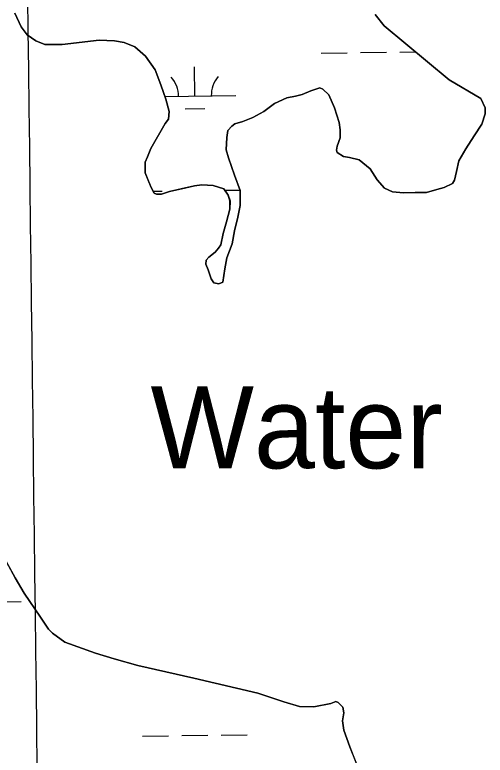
# Model space of a CAD drawing. Extents: x 3694830 to 3732949, y 415201 to 440970.
# Drawn here: x 3725345 to 3725919, y 433208 to 434112 of the extents above; entities that cross this region are included whole.
import ezdxf

# ---------------------------------------------------------------- set-up
doc = ezdxf.new("R2010")
doc.units = 0
for name, color, linetype in [('V-GRID-MAJR', 7, 'Continuous'), ('V-RIVR-IDEN', 7, 'Continuous'), ('V-TOPO-SHOR', 7, 'Continuous'), ('V-WETL-SWMP', 7, 'Continuous')]:
    doc.layers.add(name, color=color, linetype=linetype)

msp = doc.modelspace()

# ---------------------------------------------------------------- linework, layer by layer
at = {"layer": 'V-GRID-MAJR'}
msp.add_spline([(3725521.948, 420931.967), (3725447.9250000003, 426990.407), (3725373.878, 433050.776), (3725299.8310000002, 439111.152), (3725299.808, 439113.075)], degree=3, dxfattribs=at)
at = {"layer": 'V-TOPO-SHOR'}
for points in [[(3725344.7120000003, 434114.145), (3725352.261, 434097.532), (3725359.833, 434087.82800000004), (3725370.1750000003, 434080.189), (3725381.222, 434076.005), (3725402.648, 434075.934), (3725447.598, 434081.31200000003), (3725466.259, 434080.558), (3725478.002, 434078.444), (3725491.1180000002, 434072.87), (3725504.214, 434061.766), (3725515.909, 434045.13800000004), (3725522.757, 434026.45), (3725528.9220000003, 434009.148), (3725533.018, 433993.928), (3725532.2970000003, 433984.806), (3725528.131, 433979.288), (3725510.7460000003, 433948.933), (3725506.5640000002, 433938.57800000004), (3725503.778, 433932.367), (3725503.733, 433919.233), (3725507.162, 433910.92600000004), (3725511.278, 433901.235), (3725514.71, 433894.313), (3725517.469, 433892.92), (3725523.691, 433892.9), (3725533.38, 433896.324), (3725547.909, 433899.73), (3725563.8170000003, 433903.134)], [(3725563.8170000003, 433903.134), (3725572.808, 433904.485), (3725586.63, 433903.748), (3725599.75, 433899.556), (3725601.816, 433896.783), (3725605.255, 433891.933), (3725607.305, 433885.015), (3725607.27, 433874.646), (3725603.071, 433859.452), (3725598.875, 433844.95), (3725596.063, 433831.134), (3725593.284, 433826.99700000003), (3725589.12, 433822.172), (3725581.4960000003, 433815.977), (3725578.028, 433812.532), (3725578.012, 433807.693), (3725580.754, 433800.772), (3725584.1720000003, 433789.701), (3725587.613, 433784.849), (3725593.829, 433783.446), (3725598.674, 433785.505), (3725600.804, 433802.087), (3725603.614, 433815.211), (3725609.893, 433832.471), (3725612.711, 433848.36), (3725616.916, 433864.934), (3725619.73, 433879.442), (3725619.789, 433897.414), (3725612.941, 433916.102), (3725605.4080000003, 433937.554), (3725602.676, 433947.241), (3725603.418, 433962.446), (3725604.829, 433970.73600000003), (3725609.686, 433976.249), (3725613.1520000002, 433979.004), (3725622.839, 433981.73600000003), (3725635.2970000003, 433986.532), (3725648.455, 433994.091), (3725661.622, 434003.72500000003), (3725676.853, 434010.586), (3725687.228, 434012.624), (3725695.528, 434014.67), (3725705.914, 434019.474), (3725710.757, 434020.84), (3725716.985, 434022.892), (3725720.436, 434021.5), (3725728.018, 434014.561), (3725734.877, 433998.64), (3725740.347, 433980.648), (3725741.698, 433971.658), (3725741.666, 433961.981), (3725738.174, 433951.624), (3725737.467, 433946.787), (3725738.147, 433944.02), (3725745.735, 433939.156), (3725753.335, 433937.749), (3725765.076, 433934.943), (3725778.173, 433923.83900000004), (3725787.115, 433910.674), (3725796.0670000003, 433900.277), (3725805.7290000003, 433896.097), (3725818.859, 433894.669), (3725833.375, 433895.31200000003), (3725847.201, 433895.265), (3725859.653, 433898.679), (3725868.65, 433901.41500000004), (3725879.035, 433906.218), (3725881.122, 433910.359), (3725883.9220000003, 433920.718), (3725886.7320000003, 433933.841), (3725895.075, 433948.331), (3725905.498, 433964.195), (3725914.531, 433978.678), (3725918.721, 433991.107), (3725918.7460000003, 433998.712), (3725913.253, 434009.789), (3725874.622, 434032.731), (3725795.352, 434098.666), (3725784.338, 434112.527)], [(3725376.1, 433376.484), (3725356.1520000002, 433405.58400000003), (3725345.154, 433424.28500000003), (3725334.849, 433442.983), (3725324.543, 433461.681), (3725308.039, 433486.62200000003), (3725294.276, 433505.332), (3725283.278, 433524.032), (3725271.603, 433546.192), (3725265.4420000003, 433564.183), (3725262.024, 433575.947), (3725256.558, 433594.629), (3725252.491, 433618.14400000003), (3725247.055, 433646.505), (3725245.018, 433656.88), (3725234.802, 433702.536), (3725231.411, 433721.902), (3725226.614, 433734.362), (3725216.294, 433748.911), (3725208.0330000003, 433758.616), (3725195.63, 433770.411), (3725183.219, 433780.129), (3725176.9814318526, 433785.4441599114)], [(3725761.9, 433196.707), (3725753.6750000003, 433218.164), (3725746.1410000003, 433238.234), (3725744.7970000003, 433249.99), (3725746.2120000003, 433259.662), (3725744.852, 433266.58), (3725739.341, 433272.128), (3725736.583, 433273.51900000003), (3725730.3510000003, 433270.777), (3725709.6, 433266.697), (3725692.321, 433267.449), (3725672.986, 433273.044), (3725641.224, 433283.51900000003), (3725563.174, 433301.755), (3725494.794, 433317.191), (3725465.79, 433325.583), (3725443.004, 433332.57300000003), (3725405.72, 433345.832), (3725390.5500000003, 433356.942), (3725385.727, 433361.798), (3725376.1, 433376.484)]]:
    msp.add_lwpolyline(points, dxfattribs=at)
at = {"layer": 'V-WETL-SWMP'}
for p, q in [((3725352.260554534, 434097.530929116), (3725344.712555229, 434114.14592922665)), ((3725784.3374929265, 434112.52791931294), (3725795.350491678, 434098.66591911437)), ((3725359.8315536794, 434087.8279289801), (3725352.260554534, 434097.530929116)), ((3725795.350491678, 434098.66591911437), (3725874.6214819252, 434032.73091756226)), ((3725370.174552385, 434080.18992877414), (3725359.8315536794, 434087.8279289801)), ((3725381.220550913, 434076.00492854), (3725370.174552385, 434080.18992877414)), ((3725447.597541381, 434081.3109270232), (3725402.6485478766, 434075.93292805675)), ((3725466.2585387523, 434080.556926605), (3725447.597541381, 434081.3109270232)), ((3725478.002537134, 434078.44392634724), (3725466.2585387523, 434080.55692660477)), ((3725491.1175354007, 434072.86992607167), (3725478.002537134, 434078.44392634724)), ((3725402.6485478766, 434075.93292805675), (3725381.220550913, 434076.00492853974)), ((3725504.213533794, 434061.76592581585), (3725491.1175354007, 434072.86992607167)), ((3725515.908532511, 434045.13692561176), (3725504.213533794, 434061.76592581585)), ((3725718.4675797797, 434065.4001675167), (3725750.4653015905, 434065.7818128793)), ((3725766.464162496, 434065.97263556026), (3725798.461884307, 434066.3542809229)), ((3725814.460745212, 434066.5451036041), (3725833.692277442, 434066.77448321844)), ((3725522.7575319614, 434026.44992552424), (3725515.908532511, 434045.13692561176)), ((3725564.4917570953, 434012.81804774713), (3725564.0624052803, 434048.8154872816)), ((3725874.6214819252, 434032.73091756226), (3725913.2534769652, 434009.7899167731)), ((3725528.920531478, 434009.1479254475), (3725522.7575319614, 434026.44992552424)), ((3725695.5285077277, 434014.6699216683), (3725687.2275089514, 434012.62392186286)), ((3725705.913506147, 434019.4739214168), (3725695.5285077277, 434014.6699216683)), ((3725710.7575054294, 434020.83992130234), (3725705.913506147, 434019.4739214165)), ((3725716.9855045, 434022.8929211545), (3725710.7575054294, 434020.83992130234)), ((3725720.436504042, 434021.4989210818), (3725716.9855045, 434022.89292115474)), ((3725728.016503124, 434014.5609209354), (3725720.436504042, 434021.4989210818)), ((3725734.87550251, 433998.6389208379), (3725728.016503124, 434014.5609209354)), ((3725527.7692441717, 434012.3800485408), (3725614.488197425, 434013.4143686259)), ((3725533.0175312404, 433993.9269254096), (3725528.920531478, 434009.1479254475)), ((3725676.8515104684, 434010.58592210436), (3725661.621512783, 434003.7249224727)), ((3725687.2275089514, 434012.62392186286), (3725676.8515104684, 434010.58592210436)), ((3725913.2534769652, 434009.7899167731), (3725918.7464764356, 433998.71091668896)), ((3725552.676648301, 433997.2450282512), (3725576.6749396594, 433997.5312622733)), ((3725661.621512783, 434003.7249224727), (3725648.4555148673, 433994.09092280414)), ((3725740.3455021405, 433980.647920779), (3725734.87550251, 433998.6389208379)), ((3725918.7464764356, 433998.71091668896), (3725918.720476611, 433991.10791671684)), ((3725532.2955315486, 433984.80492545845), (3725533.0175312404, 433993.9269254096)), ((3725648.4555148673, 433994.09092280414), (3725635.296516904, 433986.53192312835)), ((3725918.720476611, 433991.10791671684), (3725914.531477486, 433978.67891685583)), ((3725510.7455354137, 433948.93292607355), (3725528.1295322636, 433979.2889255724)), ((3725528.1295322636, 433979.2889255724), (3725532.2955315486, 433984.80492545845)), ((3725613.1505202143, 433979.0029236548), (3725609.6855207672, 433976.24992374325)), ((3725622.837518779, 433981.73492342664), (3725613.1505202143, 433979.00292365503)), ((3725635.296516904, 433986.53192312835), (3725622.837518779, 433981.73492342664)), ((3725741.6975021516, 433971.6579207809), (3725740.3455021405, 433980.647920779)), ((3725914.531477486, 433978.67891685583), (3725905.4964790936, 433964.19391711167)), ((3725604.828521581, 433970.7359238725), (3725603.417521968, 433962.4459239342)), ((3725609.6855207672, 433976.24992374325), (3725604.828521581, 433970.7359238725)), ((3725741.664502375, 433961.97992081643), (3725741.6975021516, 433971.6579207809)), ((3725603.417521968, 433962.4459239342), (3725602.6755224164, 433947.2409240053)), ((3725738.173503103, 433951.6239209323), (3725741.664502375, 433961.97992081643)), ((3725905.4964790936, 433964.19391711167), (3725895.0744809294, 433948.3299174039)), ((3725737.4665033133, 433946.7869209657), (3725738.173503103, 433951.6239209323)), ((3725506.5635362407, 433938.57892620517), (3725510.7455354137, 433948.93292607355)), ((3725602.6755224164, 433947.2409240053), (3725605.407522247, 433937.5549239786)), ((3725738.1475032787, 433944.0199209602), (3725737.4665033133, 433946.7869209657)), ((3725745.735502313, 433939.1559208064), (3725738.1475032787, 433944.0199209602)), ((3725895.0744809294, 433948.3299174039), (3725886.730482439, 433933.84191764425)), ((3725503.7775367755, 433932.36692629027), (3725506.5635362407, 433938.57892620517)), ((3725605.407522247, 433937.5549239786), (3725612.9395216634, 433916.1009238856)), ((3725753.3345012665, 433937.74792064), (3725745.735502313, 433939.1559208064)), ((3725765.0754996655, 433934.9429203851), (3725753.3345012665, 433937.74792064)), ((3725778.1724980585, 433923.8389201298), (3725765.0754996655, 433934.9429203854)), ((3725886.730482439, 433933.84191764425), (3725883.921483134, 433920.71791775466)), ((3725503.733537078, 433919.23292633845), (3725503.7775367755, 433932.36692629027)), ((3725787.1134970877, 433910.67491997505), (3725778.1724980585, 433923.8389201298)), ((3725511.2765364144, 433901.2359262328), (3725503.733537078, 433919.23292633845)), ((3725612.9395216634, 433916.1009238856), (3725619.788521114, 433897.41392379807)), ((3725883.921483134, 433920.71791775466), (3725881.1214837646, 433910.358917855)), ((3725796.0654960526, 433900.27691981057), (3725787.1134970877, 433910.67491997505)), ((3725879.0344841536, 433906.217917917), (3725868.649485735, 433901.41491816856)), ((3725881.1214837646, 433910.358917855), (3725879.0344841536, 433906.217917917)), ((3725514.7095360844, 433894.31192618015), (3725511.276536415, 433901.2359262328)), ((3725513.4910234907, 433896.7695382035), (3725524.4633978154, 433896.9004086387)), ((3725547.9075312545, 433899.7299254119), (3725533.379533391, 433896.3229257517)), ((3725563.817528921, 433903.1329250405), (3725547.9075312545, 433899.7299254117)), ((3725572.8075276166, 433904.4849248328), (3725563.817528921, 433903.1329250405)), ((3725586.630525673, 433903.7469245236), (3725572.8075276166, 433904.4849248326)), ((3725599.749523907, 433899.5549242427), (3725586.630525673, 433903.74692452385)), ((3725605.2545232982, 433891.93292414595), (3725599.749523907, 433899.5549242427)), ((3725601.0073644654, 433897.8133689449), (3725619.561012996, 433898.0346632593)), ((3725619.788521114, 433897.41392379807), (3725619.7285215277, 433879.4419238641)), ((3725805.728494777, 433896.09691960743), (3725796.0654960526, 433900.27691981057)), ((3725859.653487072, 433898.67991838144), (3725847.200488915, 433895.2659186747)), ((3725868.649485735, 433901.41491816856), (3725859.653487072, 433898.67991838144)), ((3725517.469535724, 433892.91992612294), (3725514.7095360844, 433894.31192618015)), ((3725523.6905348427, 433892.8989259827), (3725517.469535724, 433892.91992612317)), ((3725533.379533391, 433896.3229257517), (3725523.6905348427, 433892.8989259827)), ((3725607.304523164, 433885.01392412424), (3725605.2545232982, 433891.93292414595)), ((3725818.8574929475, 433894.6699193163), (3725805.728494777, 433896.09691960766)), ((3725833.3754908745, 433895.3119189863), (3725818.8574929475, 433894.6699193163)), ((3725847.200488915, 433895.2659186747), (3725833.3754908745, 433895.3119189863)), ((3725607.269523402, 433874.6449241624), (3725607.304523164, 433885.01392412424)), ((3725619.7285215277, 433879.4419238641), (3725616.914522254, 433864.9349239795)), ((3725603.0705243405, 433859.45192431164), (3725607.269523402, 433874.6449241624)), ((3725616.914522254, 433864.9349239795), (3725612.7105232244, 433848.35992413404)), ((3725598.874525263, 433844.9499244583), (3725603.070524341, 433859.45192431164)), ((3725596.0635259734, 433831.1349245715), (3725598.874525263, 433844.9499244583)), ((3725612.7105232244, 433848.35992413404), (3725609.8925239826, 433832.4709242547)), ((3725589.1205271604, 433822.17192476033), (3725593.284526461, 433826.996924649)), ((3725593.284526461, 433826.996924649), (3725596.0635259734, 433831.1349245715)), ((3725609.892523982, 433832.4709242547), (3725603.613525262, 433815.2109244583)), ((3725578.0285289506, 433812.53192504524), (3725581.4955283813, 433815.97592495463)), ((3725581.4955283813, 433815.97592495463), (3725589.1205271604, 433822.17192476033)), ((3725578.0115290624, 433807.6929250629), (3725578.0285289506, 433812.53192504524)), ((3725580.7535288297, 433800.77192502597), (3725578.0115290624, 433807.6929250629)), ((3725603.613525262, 433815.2109244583), (3725600.8035259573, 433802.0869245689)), ((3725584.1725285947, 433789.6999249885), (3725580.7535288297, 433800.77192502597)), ((3725600.8035259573, 433802.0869245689), (3725598.6745266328, 433785.5039246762)), ((3725587.6125282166, 433784.84992492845), (3725584.1725285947, 433789.6999249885)), ((3725593.8285273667, 433783.44592479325), (3725587.6125282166, 433784.84992492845)), ((3725598.6745266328, 433785.5039246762), (3725593.8285273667, 433783.445924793)), ((3725324.5435728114, 433461.6809320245), (3725345.1545707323, 433424.2849316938)), ((3725345.1545707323, 433424.2849316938), (3725356.1515695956, 433405.58393151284)), ((3725356.1515695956, 433405.58393151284), (3725376.099567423, 433376.48493116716)), ((3725320.523734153, 433395.2564615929), (3725352.521455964, 433395.6381069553)), ((3725376.099567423, 433376.48493116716), (3725385.7275663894, 433361.7979310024)), ((3725385.7275663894, 433361.7979310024), (3725390.549565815, 433356.9429309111)), ((3725390.549565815, 433356.9429309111), (3725405.7195639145, 433345.8319306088)), ((3725405.7195639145, 433345.8319306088), (3725443.0025589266, 433332.5729298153)), ((3725443.0025589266, 433332.5729298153), (3725465.789555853, 433325.5839293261)), ((3725465.789555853, 433325.5839293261), (3725494.79355193, 433317.1909287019)), ((3725494.79355193, 433317.1909287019), (3725563.174542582, 433301.75392721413)), ((3725563.174542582, 433301.75392721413), (3725641.223531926, 433283.5189255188)), ((3725641.223531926, 433283.5189255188), (3725672.9855276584, 433273.0429248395)), ((3725672.9855276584, 433273.0429248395), (3725692.321525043, 433267.44792442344)), ((3725730.350519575, 433270.77592355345), (3725736.58151863, 433273.5199234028)), ((3725736.58151863, 433273.5199234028), (3725739.3415182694, 433272.1279233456)), ((3725692.321525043, 433267.44792442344), (3725709.5995226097, 433266.697924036)), ((3725709.5995226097, 433266.6979240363), (3725730.350519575, 433270.77592355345)), ((3725739.3415182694, 433272.1279233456), (3725744.8525176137, 433266.57992324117)), ((3725744.8525176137, 433266.57992324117), (3725746.2115175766, 433259.66292323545)), ((3725746.211517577, 433259.66292323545), (3725744.796517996, 433249.98992330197)), ((3725744.796517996, 433249.98992330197), (3725746.139518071, 433238.23392331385)), ((3725746.139518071, 433238.23392331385), (3725753.675517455, 433218.1629232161)), ((3725500.4009324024, 433231.2160856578), (3725532.398654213, 433231.5977310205)), ((3725548.3975151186, 433231.7885537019), (3725580.395236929, 433232.170199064)), ((3725596.394097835, 433232.3610217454), (3725628.3918196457, 433232.74266710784)), ((3725753.675517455, 433218.1629232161), (3725761.8985167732, 433196.7069231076))]:
    msp.add_line(p, q, dxfattribs=at)
for centre, radius, start, end in [((3725509.2470912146, 434012.6339668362), 35.24628790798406, 359.91152952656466, 41.455187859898), ((3725619.7250975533, 434013.9516674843), 35.246287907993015, 139.91152663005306, 181.4551849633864)]:
    msp.add_arc(centre, radius, start, end, dxfattribs=at)

# ---------------------------------------------------------------- texts
at = {"layer": 'V-RIVR-IDEN'}
msp.add_text('Water', height=99.99980199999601, dxfattribs=at).set_placement((3725510.3302241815, 433558.1801823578))

doc.saveas('drawing.dxf')
